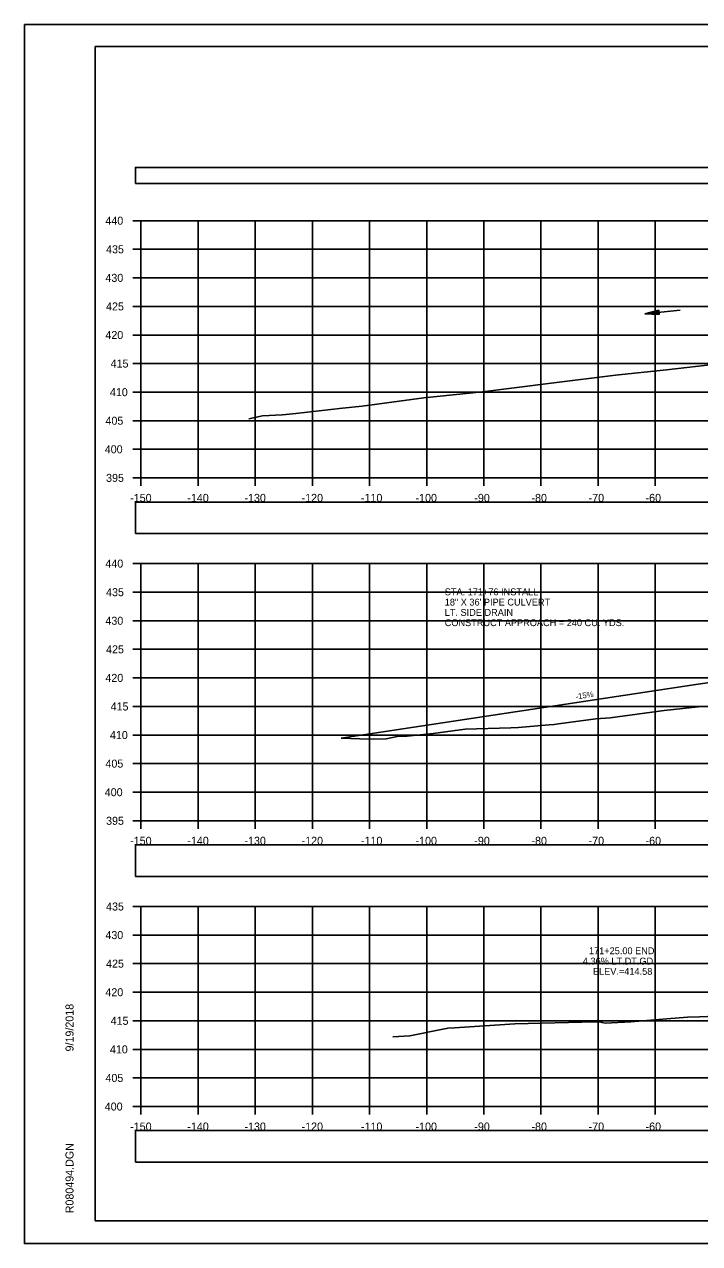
# Model space of a CAD drawing. Extents: x 1376273 to 1384221, y 378927 to 384592.
# Drawn here: x 1378420.2 to 1378538.4, y 381391.9 to 381605.2 of the extents above; entities that cross this region are included whole.
import ezdxf

# ---------------------------------------------------------------- set-up
doc = ezdxf.new("R2010")
doc.units = 0
for name, color, linetype in [('R_Axis', 7, 'Continuous'), ('R_Axis Annot', 7, 'Continuous'), ('R_Border', 7, 'Continuous'), ('R_Exist Surface', 7, 'Continuous'), ('R_Grid', 7, 'Continuous'), ('R_No Plot', 7, 'Continuous'), ('R_Water', 7, 'Continuous'), ('R_Xsect Elev', 7, 'Continuous')]:
    doc.layers.add(name, color=color, linetype=linetype)

msp = doc.modelspace()

# ---------------------------------------------------------------- linework, layer by layer
at = {"layer": 'R_Axis'}
for p, q in [((1378439.24, 381570.85), (1378440.64, 381570.85)), ((1378440.64, 381525.85), (1378440.64, 381570.85)), ((1378439.24, 381565.85), (1378440.64, 381565.85)), ((1378439.24, 381560.85), (1378440.64, 381560.85)), ((1378439.24, 381555.85), (1378440.64, 381555.85)), ((1378439.24, 381550.85), (1378440.64, 381550.85)), ((1378439.24, 381545.85), (1378440.64, 381545.85)), ((1378439.24, 381540.85), (1378440.64, 381540.85)), ((1378439.24, 381535.85), (1378440.64, 381535.85)), ((1378439.24, 381530.85), (1378440.64, 381530.85)), ((1378439.24, 381525.85), (1378440.64, 381525.85)), ((1378440.64, 381525.85), (1378740.64, 381525.85)), ((1378440.64, 381524.45), (1378440.64, 381525.85)), ((1378450.64, 381524.45), (1378450.64, 381525.85)), ((1378460.64, 381524.45), (1378460.64, 381525.85)), ((1378470.64, 381524.45), (1378470.64, 381525.85)), ((1378480.64, 381524.45), (1378480.64, 381525.85)), ((1378490.64, 381524.45), (1378490.64, 381525.85)), ((1378500.64, 381524.45), (1378500.64, 381525.85)), ((1378510.64, 381524.45), (1378510.64, 381525.85)), ((1378520.64, 381524.45), (1378520.64, 381525.85)), ((1378530.64, 381524.45), (1378530.64, 381525.85)), ((1378439.24, 381510.85), (1378440.64, 381510.85)), ((1378440.64, 381465.85), (1378440.64, 381510.85)), ((1378439.24, 381505.85), (1378440.64, 381505.85)), ((1378439.24, 381500.85), (1378440.64, 381500.85)), ((1378439.24, 381495.85), (1378440.64, 381495.85)), ((1378439.24, 381490.85), (1378440.64, 381490.85)), ((1378439.24, 381485.85), (1378440.64, 381485.85)), ((1378439.24, 381480.85), (1378440.64, 381480.85)), ((1378439.24, 381475.85), (1378440.64, 381475.85)), ((1378439.24, 381470.85), (1378440.64, 381470.85)), ((1378439.24, 381465.85), (1378440.64, 381465.85)), ((1378440.64, 381465.85), (1378740.64, 381465.85)), ((1378440.64, 381464.45), (1378440.64, 381465.85)), ((1378450.64, 381464.45), (1378450.64, 381465.85)), ((1378460.64, 381464.45), (1378460.64, 381465.85)), ((1378470.64, 381464.45), (1378470.64, 381465.85)), ((1378480.64, 381464.45), (1378480.64, 381465.85)), ((1378490.64, 381464.45), (1378490.64, 381465.85)), ((1378500.64, 381464.45), (1378500.64, 381465.85)), ((1378510.64, 381464.45), (1378510.64, 381465.85)), ((1378520.64, 381464.45), (1378520.64, 381465.85)), ((1378530.64, 381464.45), (1378530.64, 381465.85)), ((1378439.24, 381450.85), (1378440.64, 381450.85)), ((1378440.64, 381415.85), (1378440.64, 381450.85)), ((1378439.24, 381445.85), (1378440.64, 381445.85)), ((1378439.24, 381440.85), (1378440.64, 381440.85)), ((1378439.24, 381435.85), (1378440.64, 381435.85)), ((1378439.24, 381430.85), (1378440.64, 381430.85)), ((1378439.24, 381425.85), (1378440.64, 381425.85)), ((1378439.24, 381420.85), (1378440.64, 381420.85)), ((1378439.24, 381415.85), (1378440.64, 381415.85)), ((1378440.64, 381415.85), (1378740.64, 381415.85)), ((1378440.64, 381414.45), (1378440.64, 381415.85)), ((1378450.64, 381414.45), (1378450.64, 381415.85)), ((1378460.64, 381414.45), (1378460.64, 381415.85)), ((1378470.64, 381414.45), (1378470.64, 381415.85)), ((1378480.64, 381414.45), (1378480.64, 381415.85)), ((1378490.64, 381414.45), (1378490.64, 381415.85)), ((1378500.64, 381414.45), (1378500.64, 381415.85)), ((1378510.64, 381414.45), (1378510.64, 381415.85)), ((1378520.64, 381414.45), (1378520.64, 381415.85)), ((1378530.64, 381414.45), (1378530.64, 381415.85))]:
    msp.add_line(p, q, dxfattribs=at)
at = {"layer": 'R_Axis Annot'}
for points in [[(1378439.67, 381577.35), (1378741.48, 381577.35), (1378741.48, 381580.16), (1378439.67, 381580.16)], [(1378439.67, 381516.1), (1378741.48, 381516.1), (1378741.48, 381521.62), (1378439.67, 381521.62)], [(1378439.67, 381456.11), (1378741.48, 381456.11), (1378741.48, 381461.64), (1378439.67, 381461.64)], [(1378439.67, 381406.1), (1378741.48, 381406.1), (1378741.48, 381411.63), (1378439.67, 381411.63)]]:
    msp.add_lwpolyline(points, close=True, dxfattribs=at)
at = {"layer": 'R_Border'}
for p, q in [((1378432.64, 381601.31), (1378748.82, 381601.31)), ((1378432.64, 381395.85), (1378432.64, 381601.31)), ((1378432.64, 381395.85), (1378432.64, 381395.85)), ((1378748.82, 381395.85), (1378432.64, 381395.85))]:
    msp.add_line(p, q, dxfattribs=at)
at = {"layer": 'R_Exist Surface'}
for points in [[(1378459.5, 381536.2), (1378461.89, 381536.69), (1378465.33, 381536.87), (1378465.96, 381536.96), (1378467.72, 381537.14), (1378475.9, 381538.06), (1378479.35, 381538.37), (1378490.14, 381539.86), (1378500.42, 381540.9), (1378512.4, 381542.41), (1378523.66, 381543.8), (1378532.64, 381544.74), (1378541.79, 381545.8)], [(1378475.65, 381480.32), (1378478.93, 381480.18), (1378481.29, 381480.15), (1378483.52, 381480.17), (1378485.46, 381480.57), (1378487.24, 381480.67), (1378491.75, 381481.13), (1378497.39, 381481.88), (1378505.36, 381482.14), (1378506.7, 381482.17), (1378508.67, 381482.34), (1378512.1, 381482.66), (1378512.95, 381482.68), (1378513.72, 381482.81), (1378520.24, 381483.69), (1378522.78, 381483.87), (1378532.19, 381485.14), (1378538.72, 381485.83)], [(1378484.72, 381428.03), (1378487.7, 381428.23), (1378493.78, 381429.46), (1378494.13, 381429.52), (1378494.36, 381429.57), (1378495.53, 381429.64), (1378506.05, 381430.3), (1378520.14, 381430.65), (1378520.75, 381430.67), (1378520.88, 381430.67), (1378520.99, 381430.67), (1378521.36, 381430.55), (1378521.88, 381430.42), (1378526.36, 381430.66), (1378533.36, 381431.26), (1378535.56, 381431.45), (1378536.29, 381431.51), (1378538.38, 381431.57), (1378544, 381431.76)]]:
    msp.add_lwpolyline(points, dxfattribs=at)
at = {"layer": 'R_Grid'}
for p, q in [((1378440.64, 381570.85), (1378740.64, 381570.85)), ((1378440.64, 381525.85), (1378440.64, 381570.85)), ((1378450.64, 381525.85), (1378450.64, 381570.85)), ((1378460.64, 381525.85), (1378460.64, 381570.85)), ((1378470.64, 381525.85), (1378470.64, 381570.85)), ((1378480.64, 381525.85), (1378480.64, 381570.85)), ((1378490.64, 381525.85), (1378490.64, 381570.85)), ((1378500.64, 381525.85), (1378500.64, 381570.85)), ((1378510.64, 381525.85), (1378510.64, 381570.85)), ((1378520.64, 381525.85), (1378520.64, 381570.85)), ((1378530.64, 381525.85), (1378530.64, 381570.85)), ((1378440.64, 381565.85), (1378740.64, 381565.85)), ((1378440.64, 381560.85), (1378740.64, 381560.85)), ((1378440.64, 381555.85), (1378740.64, 381555.85)), ((1378440.64, 381550.85), (1378740.64, 381550.85)), ((1378440.64, 381545.85), (1378740.64, 381545.85)), ((1378440.64, 381540.85), (1378740.64, 381540.85)), ((1378440.64, 381535.85), (1378740.64, 381535.85)), ((1378440.64, 381530.85), (1378740.64, 381530.85)), ((1378440.64, 381525.85), (1378740.64, 381525.85)), ((1378440.64, 381510.85), (1378740.64, 381510.85)), ((1378440.64, 381465.85), (1378440.64, 381510.85)), ((1378450.64, 381465.85), (1378450.64, 381510.85)), ((1378460.64, 381465.85), (1378460.64, 381510.85)), ((1378470.64, 381465.85), (1378470.64, 381510.85)), ((1378480.64, 381465.85), (1378480.64, 381510.85)), ((1378490.64, 381465.85), (1378490.64, 381510.85)), ((1378500.64, 381465.85), (1378500.64, 381510.85)), ((1378510.64, 381465.85), (1378510.64, 381510.85)), ((1378520.64, 381465.85), (1378520.64, 381510.85)), ((1378530.64, 381465.85), (1378530.64, 381510.85)), ((1378440.64, 381505.85), (1378740.64, 381505.85)), ((1378440.64, 381500.85), (1378740.64, 381500.85)), ((1378440.64, 381495.85), (1378740.64, 381495.85)), ((1378440.64, 381490.85), (1378740.64, 381490.85)), ((1378440.64, 381485.85), (1378740.64, 381485.85)), ((1378440.64, 381480.85), (1378740.64, 381480.85)), ((1378440.64, 381475.85), (1378740.64, 381475.85)), ((1378440.64, 381470.85), (1378740.64, 381470.85)), ((1378440.64, 381465.85), (1378740.64, 381465.85)), ((1378440.64, 381450.85), (1378740.64, 381450.85)), ((1378440.64, 381415.85), (1378440.64, 381450.85)), ((1378450.64, 381415.85), (1378450.64, 381450.85)), ((1378460.64, 381415.85), (1378460.64, 381450.85)), ((1378470.64, 381415.85), (1378470.64, 381450.85)), ((1378480.64, 381415.85), (1378480.64, 381450.85)), ((1378490.64, 381415.85), (1378490.64, 381450.85)), ((1378500.64, 381415.85), (1378500.64, 381450.85)), ((1378510.64, 381415.85), (1378510.64, 381450.85)), ((1378520.64, 381415.85), (1378520.64, 381450.85)), ((1378530.64, 381415.85), (1378530.64, 381450.85)), ((1378440.64, 381445.85), (1378740.64, 381445.85)), ((1378440.64, 381440.85), (1378740.64, 381440.85)), ((1378440.64, 381435.85), (1378740.64, 381435.85)), ((1378440.64, 381430.85), (1378740.64, 381430.85)), ((1378440.64, 381425.85), (1378740.64, 381425.85)), ((1378440.64, 381420.85), (1378740.64, 381420.85)), ((1378440.64, 381415.85), (1378740.64, 381415.85))]:
    msp.add_line(p, q, dxfattribs=at)
at = {"layer": 'R_No Plot'}
for p, q in [((1378420.24, 381605.2), (1378753.57, 381605.2)), ((1378537.75, 381489.7), (1378475.65, 381480.32)), ((1378420.24, 381391.87), (1378753.57, 381391.87))]:
    msp.add_line(p, q, dxfattribs=at)
for points in [[(1378420.23, 381605.2), (1378753.57, 381605.2), (1378753.57, 381391.86), (1378420.23, 381391.86)], [(1378666.56, 381601.31), (1378666.56, 381591.43), (1378702.29, 381591.43), (1378702.29, 381588.51), (1378725.49, 381588.51), (1378725.49, 381564.17), (1378748.82, 381564.17), (1378748.82, 381395.85), (1378432.64, 381395.85), (1378432.64, 381601.31)]]:
    msp.add_lwpolyline(points, close=True, dxfattribs=at)
msp.add_lwpolyline([(1378566.64, 381491.51), (1378557.64, 381491.69), (1378547.66, 381491.09), (1378537.75, 381489.7)], dxfattribs=at)
at = {"layer": 'R_Water'}
for p, q in [((1378535.02, 381555.22), (1378528.81, 381554.53)), ((1378531.25, 381555.18), (1378528.81, 381554.53)), ((1378531.33, 381554.43), (1378528.81, 381554.53)), ((1378531.26, 381555.11), (1378529.22, 381554.57)), ((1378531.33, 381554.49), (1378529.22, 381554.57)), ((1378531.26, 381555.05), (1378529.65, 381554.62)), ((1378531.32, 381554.56), (1378529.65, 381554.62)), ((1378531.27, 381554.99), (1378530.06, 381554.67)), ((1378531.31, 381554.62), (1378530.06, 381554.67)), ((1378531.28, 381554.92), (1378530.48, 381554.71)), ((1378531.3, 381554.68), (1378530.48, 381554.71)), ((1378531.28, 381554.86), (1378530.9, 381554.76)), ((1378531.3, 381554.74), (1378530.9, 381554.76)), ((1378531.33, 381554.43), (1378531.25, 381555.18))]:
    msp.add_line(p, q, dxfattribs=at)

# ---------------------------------------------------------------- texts
at = {"layer": 'R_Axis Annot'}
for s, p in [('440', (1378434.41, 381570.15)), ('435', (1378434.53, 381565.15)), ('430', (1378434.41, 381560.15)), ('425', (1378434.53, 381555.15)), ('420', (1378434.41, 381550.15)), ('415', (1378435.32, 381545.15)), ('410', (1378435.2, 381540.15)), ('405', (1378434.42, 381535.15)), ('400', (1378434.3, 381530.15)), ('395', (1378434.53, 381525.15)), ('-150', (1378438.75, 381521.65)), ('-140', (1378448.75, 381521.65)), ('-130', (1378458.75, 381521.65)), ('-120', (1378468.75, 381521.65)), ('-110', (1378479.14, 381521.65)), ('-100', (1378488.69, 381521.65)), ('-90', (1378498.98, 381521.65)), ('-80', (1378508.98, 381521.65)), ('-70', (1378518.98, 381521.65)), ('-60', (1378528.95, 381521.65)), ('440', (1378434.41, 381510.15)), ('435', (1378434.53, 381505.15)), ('430', (1378434.41, 381500.15)), ('425', (1378434.53, 381495.15)), ('420', (1378434.41, 381490.15)), ('415', (1378435.32, 381485.15)), ('410', (1378435.2, 381480.15)), ('405', (1378434.42, 381475.15)), ('400', (1378434.3, 381470.15)), ('395', (1378434.53, 381465.15)), ('-150', (1378438.75, 381461.65)), ('-140', (1378448.75, 381461.65)), ('-130', (1378458.75, 381461.65)), ('-120', (1378468.75, 381461.65)), ('-110', (1378479.14, 381461.65)), ('-100', (1378488.69, 381461.65)), ('-90', (1378498.98, 381461.65)), ('-80', (1378508.98, 381461.65)), ('-70', (1378518.98, 381461.65)), ('-60', (1378528.95, 381461.65)), ('435', (1378434.53, 381450.15)), ('430', (1378434.41, 381445.15)), ('425', (1378434.53, 381440.15)), ('420', (1378434.41, 381435.15)), ('415', (1378435.32, 381430.15)), ('410', (1378435.2, 381425.15)), ('405', (1378434.42, 381420.15)), ('400', (1378434.3, 381415.15)), ('-150', (1378438.75, 381411.65)), ('-140', (1378448.75, 381411.65)), ('-130', (1378458.75, 381411.65)), ('-120', (1378468.75, 381411.65)), ('-110', (1378479.14, 381411.65)), ('-100', (1378488.69, 381411.65)), ('-90', (1378498.98, 381411.65)), ('-80', (1378508.98, 381411.65)), ('-70', (1378518.98, 381411.65)), ('-60', (1378528.95, 381411.65))]:
    msp.add_text(s, height=1.4, dxfattribs=at).set_placement(p)
at = {"layer": 'R_Border'}
for s, p in [('9/19/2018', (1378428.83, 381425.49)), ('R080494.DGN', (1378428.83, 381397.17))]:
    msp.add_text(s, height=1.4, rotation=90, dxfattribs=at).set_placement(p)
at = {"layer": 'R_No Plot'}
for s, p in [('STA. 171+76 INSTALL', (1378493.8, 381505.31)), ('18" X 36\' PIPE CULVERT', (1378493.8, 381503.51)), ('CONSTRUCT APPROACH = 240 CU. YDS.', (1378493.8, 381499.91)), ('LT. SIDE DRAIN', (1378493.8, 381501.71))]:
    msp.add_text(s, height=1.2, dxfattribs=at).set_placement(p)
msp.add_text('-15%', height=1, rotation=8.5844, dxfattribs=at).set_placement((1378516.8, 381487.07))
at = {"layer": 'R_Xsect Elev'}
for s, p in [('171+25.00 END', (1378519.04, 381442.5)), ('4.36% LT.DT.GD.', (1378517.97, 381440.7)), ('ELEV.=414.58', (1378519.74, 381438.9))]:
    msp.add_text(s, height=1.2, rotation=360, dxfattribs=at).set_placement(p)

doc.saveas('drawing.dxf')
